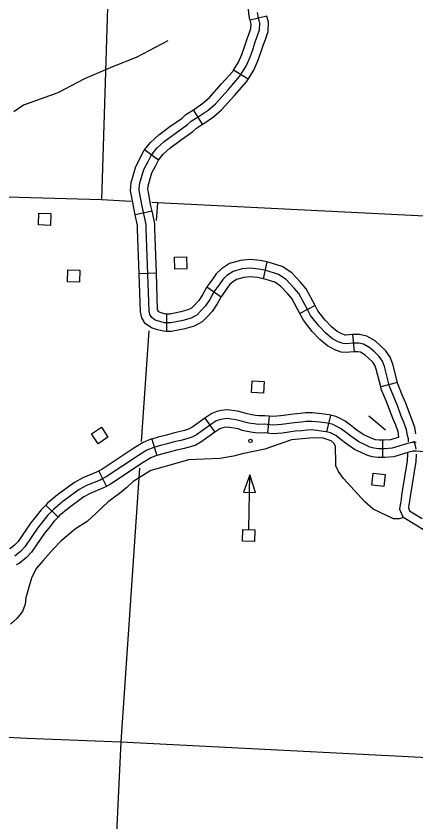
# Model space of a CAD drawing. Extents: x 653372 to 905732, y 627442 to 787275.
# Drawn here: x 826880 to 830358, y 636217 to 643232 of the extents above; entities that cross this region are included whole.
import ezdxf

# ---------------------------------------------------------------- set-up
doc = ezdxf.new("R2010")
doc.units = 0
for name, color, linetype in [('Level 32', 7, 'Continuous'), ('Level 35', 7, 'Continuous'), ('Level 4', 7, 'Continuous'), ('Level 45', 7, 'Continuous'), ('Level 5', 7, 'Continuous'), ('Level 56', 7, 'Continuous')]:
    doc.layers.add(name, color=color, linetype=linetype)

msp = doc.modelspace()

# ---------------------------------------------------------------- linework, layer by layer
at = {"layer": 'Level 32'}
for p, q in [((829061.5, 643232), (828915.5, 643197.2)), ((828898.7, 642682.4), (828771.3, 642761.6)), ((828501.2, 642289.8), (828421.8, 642417)), ((828118.3, 641978.3), (827997.4, 642067.3)), ((828062.5, 641533), (827915.8, 641501.5)), ((829059.8, 641092.3), (829028, 640945.7)), ((828100, 640994.3), (827950.1, 640989.2)), ((828540.3, 640874.1), (828662.8, 640787.5)), ((829482.2, 640711.6), (829349.2, 640642.2)), ((828187.9, 640637.4), (828187, 640487.5)), ((829806.6, 640458.6), (829820.5, 640309.3)), ((830197.4, 640041), (830052.1, 640003.9)), ((828521.7, 639731.4), (828610, 639610.2)), ((829081.5, 639749.4), (829066.1, 639600.2)), ((829615.5, 639757.7), (829581.2, 639611.7)), ((828060.1, 639550), (828104.1, 639406.6)), ((830066.9, 639539.5), (830066.2, 639389.5)), ((827598.7, 639270.7), (827666.6, 639136.9)), ((827137.1, 638974.3), (827244.8, 638870))]:
    msp.add_line(p, q, dxfattribs=at)
for points in [[(828915.5, 643197.2), (828914.3, 643202.6), (828905.8, 643252.9), (828898.1, 643351.6), (828896.4, 643392.7), (828902.9, 643486.6), (828880.4, 643716.4), (828878.6, 643730.7)], [(828401.9, 640603.1), (828329.6, 640583.2), (828273.5, 640570.9), (828225.2, 640562.2), (828172, 640562.5), (828130.5, 640572.7), (828090.3, 640585.3), (828059.6, 640607), (828043.9, 640634.1), (828036.1, 640667.3), (828011.9, 641379.6), (828010.5, 641417.6), (827976, 641578.3), (827956.4, 641684.8), (827949.8, 641717.9), (827953.9, 641769.1), (827991.3, 641895.4), (828028.2, 641967), (828055.1, 642019.5), (828105.1, 642081.3), (828169, 642140.9), (828262.2, 642209), (828370.9, 642286.9), (828402.2, 642316.3), (828471.9, 642359.9), (828550.8, 642413.9), (828614.5, 642469), (828723.3, 642591.2), (828824.2, 642704.8), (828881.4, 642796.8), (828912.8, 642869.4), (828938.9, 642939.5), (828960, 643009.2), (828977.8, 643054.3), (828997.3, 643112), (828999, 643170.3), (828987.8, 643217.5), (828980.3, 643262.1)], [(828771.3, 642761.6), (828814.8, 642831.7), (828843.1, 642897.3), (828867.8, 642963.5), (828889.1, 643033.9), (828907.4, 643080.1), (828922.7, 643125.4), (828923.8, 643162.6), (828915.5, 643197.2)], [(828898.7, 642682.4), (828948.1, 642762), (828982.4, 642841.4), (829010, 642915.6), (829030.9, 642984.6), (829048.3, 643028.5), (829071.9, 643098.6), (829074.3, 643178), (829061.5, 643232)], [(828421.8, 642417), (828430.8, 642422.6), (828504.9, 642473.4), (828561.7, 642522.5), (828667.3, 642641), (828763.9, 642749.8), (828771.3, 642761.6)], [(828501.2, 642289.8), (828513, 642297.1), (828596.7, 642354.4), (828667.3, 642415.5), (828779.3, 642541.3), (828884.5, 642659.7), (828898.7, 642682.4)], [(827997.4, 642067.3), (828050.1, 642132.6), (828121.1, 642198.8), (828218.2, 642269.8), (828323.2, 642344.9), (828356.2, 642376), (828421.8, 642417)], [(828118.3, 641978.3), (828160.1, 642030.1), (828216.8, 642083), (828306.2, 642148.3), (828418.7, 642228.8), (828448.2, 642256.7), (828501.2, 642289.8)], [(827915.8, 641501.5), (827902.5, 641563.7), (827882.8, 641670.6), (827874.2, 641713.5), (827879.8, 641782.8), (827921.4, 641923.4), (827961.5, 642001.3), (827991.9, 642060.6), (827997.4, 642067.3)], [(828062.5, 641533), (828049.6, 641593), (828030.1, 641698.9), (828025.4, 641722.3), (828028, 641755.3), (828061.3, 641867.3), (828094.9, 641932.8), (828118.3, 641978.3)], [(827950.1, 640989.2), (827936.9, 641376.9), (827935.8, 641408.3), (827915.8, 641501.5)], [(828100, 640994.3), (828086.8, 641382.2), (828085.2, 641426.9), (828062.5, 641533)], [(829059.8, 641092.3), (829004.1, 641104.4), (828913.3, 641112.1), (828832.5, 641105.5), (828735.6, 641077.1), (828665.7, 641032.6), (828619.8, 640988.6), (828589.9, 640944.2), (828540.3, 640874.1)], [(829482.2, 640711.6), (829481.1, 640713.8), (829402.6, 640858.4), (829355, 640914.3), (829279, 640996.5), (829195.5, 641051.1), (829073.7, 641089.3), (829059.8, 641092.3)], [(828187.9, 640637.4), (828181.2, 640637.5), (828150.6, 640645), (828124, 640653.3), (828116.3, 640658.8), (828114.4, 640662.1), (828110.8, 640677.3), (828100, 640994.3)], [(830294, 639524.6), (830292.5, 639550.7), (830284.3, 639580.4), (830275.7, 639631.3), (830252.3, 639696.6), (830231.1, 639749.2), (830199.4, 639833.8), (830167.6, 639910.8), (830128.7, 640007), (830084.5, 640180.4), (830066.9, 640228.4), (830039.6, 640268.8), (829997.7, 640308.1), (829958.3, 640343.5), (829903.5, 640375.6), (829860.8, 640385.7), (829818.9, 640384.5), (829746.5, 640377.8), (829725.1, 640380.3), (829682.5, 640396.2), (829631.4, 640423), (829573.3, 640471.7), (829512.6, 640535.4), (829442.4, 640625.8), (829414.9, 640678.5), (829340.5, 640815.7), (829298.9, 640864.5), (829230.2, 640938.8), (829163.1, 640982.6), (829054.5, 641016.7), (828992.9, 641030.1), (828913.2, 641036.9), (828846.2, 641031.4), (828766.9, 641008.1), (828712.2, 640973.3), (828677.5, 640940.1), (828651.7, 640901.6), (828601.3, 640830.3), (828566.4, 640765.5), (828526.7, 640708.4), (828484.8, 640664), (828450.9, 640629.6), (828430.2, 640617.5), (828401.9, 640603.1)], [(828187, 640487.5), (828162.7, 640487.6), (828110.3, 640500.4), (828056.6, 640517.2), (828002.9, 640555.3), (827973.5, 640606.1), (827961.4, 640657.3), (827950.1, 640989.2)], [(829028, 640945.7), (828981.7, 640955.8), (828913.1, 640961.6), (828860, 640957.2), (828798.2, 640939.1), (828758.7, 640914), (828735.2, 640891.5), (828713.4, 640859.1), (828662.8, 640787.5)], [(829349.2, 640642.2), (829348.7, 640643.3), (829278.3, 640773.1), (829242.8, 640814.7), (829181.4, 640881.1), (829130.8, 640914.2), (829035.2, 640944.2), (829028, 640945.7)], [(828540.3, 640874), (828537.4, 640869.9), (828502.4, 640804.8), (828468.3, 640755.8), (828430.8, 640716.1), (828404.4, 640689.3), (828394.3, 640683.4), (828374.7, 640673.4), (828311.6, 640656), (828258.9, 640644.5), (828218.7, 640637.3), (828187.9, 640637.4)], [(828665.2, 640790.8), (828630.4, 640726.2), (828585.1, 640661), (828538.8, 640612), (828497.3, 640569.8), (828466.1, 640551.6), (828429.2, 640532.9), (828347.7, 640510.3), (828288.2, 640497.3), (828231.6, 640487.2), (828187, 640487.5)], [(829806.6, 640458.6), (829747.5, 640453.2), (829742.8, 640453.7), (829713.2, 640464.8), (829673.4, 640485.7), (829624.7, 640526.5), (829569.5, 640584.4), (829505.8, 640666.4), (829482.2, 640711.6)], [(829820.5, 640309.3), (829745.6, 640302.3), (829707.3, 640306.9), (829651.8, 640327.5), (829589.4, 640360.4), (829521.9, 640416.9), (829455.7, 640486.4), (829379, 640585.1), (829349.2, 640642.2)], [(830197.4, 640041), (830156.2, 640202.6), (830134.2, 640262.8), (830097.1, 640317.8), (830048.4, 640363.4), (830002.7, 640404.4), (829931.7, 640446), (829868.4, 640461), (829814.3, 640459.3), (829806.6, 640458.6)], [(830052.1, 640003.9), (830012.7, 640158.2), (829999.6, 640194.1), (829982.2, 640219.9), (829947, 640252.8), (829913.8, 640282.6), (829875.3, 640305.2), (829853.1, 640310.5), (829823.5, 640309.6), (829820.5, 640309.3)], [(830357.7, 639595.9), (830348.5, 639650.3), (830322.4, 639723.3), (830301, 639776.4), (830269.2, 639861.3), (830237, 639939.2), (830200.1, 640030.4), (830197.4, 640041)], [(830210.5, 639566.7), (830202.8, 639612.3), (830182.2, 639670), (830161.2, 639722.1), (830129.7, 639806.3), (830098.1, 639882.4), (830057.2, 639983.6), (830052.1, 640003.9)], [(829081.5, 639749.4), (829043.7, 639753.3), (828991.4, 639751.5), (828961.3, 639755.1), (828917.4, 639762.8), (828890.3, 639768.4), (828850.4, 639782.3), (828804.9, 639791.7), (828717.4, 639805.2), (828665.1, 639797.5), (828627.1, 639790), (828581.6, 639773), (828539.1, 639744.1), (828521.7, 639731.4)], [(830360.1, 639520.5), (830323.3, 639518.4), (830310.6, 639515.9), (830277.4, 639509), (830152.2, 639470), (830083.6, 639464.5), (830032.9, 639464.7), (829992.6, 639469.7), (829957.4, 639479.7), (829911.8, 639501), (829860.6, 639524.1), (829791.2, 639574.3), (829754, 639603.3), (829700.8, 639642.9), (829659.7, 639665.7), (829638, 639675.4), (829589.4, 639686.8), (829526.3, 639696.3), (829456.5, 639703.6), (829403.3, 639702.7), (829358.8, 639696.4), (829300.4, 639691.9), (829190.1, 639676.2), (829111, 639670.9), (829041.1, 639678.2), (828988.2, 639676.3), (828950.3, 639680.9), (828903.4, 639689.1), (828870.3, 639696), (828830.4, 639709.8), (828791.5, 639717.9), (828717.1, 639729.3), (828677.8, 639723.6), (828647.7, 639717.6), (828616.3, 639705.9), (828582.3, 639682.7), (828448.6, 639585.5), (828408.9, 639564.8), (828364.7, 639551.8), (828312.6, 639538.4), (828256, 639524.5), (828193.3, 639507.9), (828135.4, 639494.7), (828077.4, 639476.9), (828018, 639453.4), (827945.3, 639407.2), (827663.6, 639220.6), (827635.5, 639205.3), (827609.8, 639192.2), (827492.2, 639144), (827427.9, 639109.1), (827286.7, 639005.1), (827204.1, 638935.6), (827154.2, 638884.2), (827101.6, 638818.4), (827066.9, 638773.4), (826956.2, 638612.2), (826917, 638569.6), (826868.3, 638531.4)], [(828521.7, 639731.4), (828409, 639649.4), (828380.8, 639634.7), (828344.8, 639624.2), (828294.3, 639611.2), (828237.4, 639597.2), (828175.4, 639580.8), (828116, 639567.2), (828060.1, 639550)], [(829615.5, 639757.7), (829603.5, 639760.5), (829535.8, 639770.7), (829459.8, 639778.7), (829397.4, 639777.6), (829350.6, 639771), (829292.1, 639766.4), (829182.3, 639750.8), (829112.4, 639746.2), (829081.5, 639749.4)], [(830066.9, 639539.5), (830037.8, 639539.7), (830007.5, 639543.5), (829983.6, 639550.2), (829943.1, 639569.1), (829898.4, 639589.3), (829836.2, 639634.3), (829799.5, 639662.9), (829741.5, 639706.1), (829693.2, 639732.8), (829662.2, 639746.8), (829615.5, 639757.7)], [(828610, 639610.2), (828488.3, 639521.5), (828437, 639494.9), (828384.6, 639479.5), (828330.9, 639465.7), (828274.5, 639451.8), (828211.3, 639435.1), (828154.8, 639422.2), (828104.1, 639406.6)], [(829066.1, 639600.2), (829038.6, 639603), (828984.9, 639601.1), (828939.4, 639606.7), (828889.3, 639615.4), (828850.2, 639623.5), (828810.4, 639637.4), (828778.2, 639644.1), (828716.8, 639653.5), (828690.6, 639649.7), (828668.3, 639645.2), (828651, 639638.8), (828625.4, 639621.4), (828610, 639610.2)], [(829581.2, 639611.7), (829575.2, 639613.1), (829516.8, 639621.9), (829453.2, 639628.6), (829409.2, 639627.8), (829366.9, 639621.9), (829308.6, 639617.3), (829197.9, 639601.5), (829109.6, 639595.7), (829066.1, 639600.2)], [(830066.2, 639389.5), (830028.1, 639389.7), (829977.7, 639396), (829931.1, 639409.1), (829880.5, 639432.8), (829822.8, 639458.8), (829746.1, 639514.3), (829708.6, 639543.6), (829660, 639579.7), (829626.1, 639598.6), (829613.9, 639604), (829581.2, 639611.7)], [(828060.1, 639550), (828052.5, 639547.7), (827983.8, 639520.5), (827904.5, 639470.1), (827624.9, 639284.9), (827600.6, 639271.7), (827598.7, 639270.7)], [(830210.5, 639566.7), (830137.8, 639544.1), (830080.8, 639539.5), (830066.9, 639539.5)], [(828104.1, 639406.6), (828102.2, 639406.1), (828052.2, 639386.2), (827986.1, 639344.3), (827702.3, 639156.2), (827670.4, 639138.9), (827666.6, 639136.9)], [(830580.7, 639427.5), (830359.2, 639445.3), (830332.6, 639443.8), (830325.4, 639442.4), (830296.3, 639436.3), (830166.5, 639395.9), (830086.4, 639389.4), (830066.2, 639389.5)], [(827598.7, 639270.7), (827578.6, 639260.5), (827460, 639211.8), (827387.5, 639172.5), (827240.3, 639064.1), (827152.9, 638990.6), (827137.1, 638974.3)], [(827666.6, 639136.9), (827641.1, 639124), (827524.4, 639076.1), (827468.2, 639045.6), (827333.1, 638946.2), (827255.3, 638880.7), (827244.8, 638870)], [(827137.1, 638974.3), (827097.9, 638933.8), (827042.6, 638864.8), (827006.2, 638817.6), (826897.4, 638659), (826865.9, 638624.9), (826830, 638596.7), (826822.2, 638593.4)], [(827244.8, 638870), (827210.6, 638834.6), (827160.6, 638772.1), (827127.6, 638729.3), (827015, 638565.3), (826968, 638514.3), (826906.6, 638466.1), (826879.9, 638454.9)]]:
    msp.add_lwpolyline(points, dxfattribs=at)
at = {"layer": 'Level 35'}
for points in [[(828200.5, 643018.1), (827923.4, 642871), (827718.9, 642791.1), (827475.8, 642685.2), (827243.4, 642565.1), (826943.3, 642455.6), (826860.1, 642398.7)], [(830253.2, 638866.4), (830212.3, 638853.7), (830164.5, 638855.9), (829987, 638939.3), (829912.9, 639003.1), (829727.5, 639206.7), (829684.2, 639267.8), (829661.5, 639315.3), (829660.9, 639372.3), (829658.7, 639455.9), (829657.8, 639484.8), (829646.5, 639510.3), (829620.4, 639533.1), (829550.3, 639557.3), (829465.7, 639559.8), (829276.3, 639543.5), (829043.8, 639462.7), (828845.2, 639421.7), (828769.9, 639400.6), (828653.6, 639379.5), (828379.1, 639369.3), (828207.1, 639320.3), (828053, 639274.5), (827897.4, 639179.9), (827843.9, 639128), (827779.4, 639076.3), (827681.1, 639003.7), (827575.8, 638904.4), (827498.1, 638832.7), (827397.2, 638767), (827269.6, 638660.1), (827202.6, 638590.2), (827113.9, 638493.1), (827056.3, 638425.3), (827016.6, 638346.6), (826996.1, 638280), (826963.1, 638167), (826958.7, 638112.1), (826935.2, 638049.7), (826884.7, 637986), (826831.6, 637939.3)]]:
    msp.add_lwpolyline(points, dxfattribs=at)
at = {"layer": 'Level 4'}
for points in [[(827880.7, 641618.7), (827623.9, 641631.5), (826187.1, 641674.2), (822806.1, 641807.4), (822352.4, 641826.5), (822290.1, 641829.2)], [(835118.1, 641276.8), (833351.3, 641349.9), (832939.8, 641366.9), (828109.6, 641607.3), (828061.1, 641609.7)]]:
    msp.add_lwpolyline(points, dxfattribs=at)
at = {"layer": 'Level 45'}
for points in [[(830339.9, 639534), (830350.7, 639493.3), (830358.6, 639461.4)], [(830284.5, 639432.6), (830284.8, 639420.2), (830281.9, 639361.5), (830234.1, 639061), (830228.7, 639023.3)], [(830359.9, 639419.5), (830356.6, 639353.7), (830308.3, 639049.8), (830299.9, 638991.3), (830297, 638978.7), (830292.3, 638949.7), (830303, 638924), (830412.5, 638858.6)], [(830228.7, 639023.3), (830226.1, 639005), (830223.4, 638993.1), (830214.9, 638940.6), (830243.2, 638872.4), (830372.9, 638794.9), (830447.1, 638747), (830613.8, 638615.9)]]:
    msp.add_lwpolyline(points, dxfattribs=at)
at = {"layer": 'Level 5'}
for points in [[(827701.4, 644148.7), (827623.9, 641631.5)], [(828109.6, 641607.3), (828099.1, 641453.4)], [(828033.6, 640492.7), (827967.8, 639527.6)], [(827952.1, 639297.2), (827789.7, 636913.7)], [(822983.8, 637151.6), (826972.6, 636946.2), (827789.7, 636913.7)], [(827789.7, 636913.7), (827540.8, 631658.8)], [(827789.7, 636913.7), (831879.7, 636704.1)]]:
    msp.add_lwpolyline(points, dxfattribs=at)
at = {"layer": 'Level 56'}
for points in [[(827075.2, 641413.6), (827078.3, 641517.6), (827182.7, 641514.5), (827179.6, 641410.4)], [(828260.3, 641029.9), (828258.5, 641134), (828362.9, 641135.8), (828364.7, 641031.7)], [(827326.6, 640918.5), (827329.8, 641022.6), (827434.1, 641019.5), (827431, 640915.4)], [(828926.7, 639954.1), (828932.9, 640058), (829037.1, 640051.9), (829030.9, 639947.9)], [(827592.2, 639508.9), (827534.5, 639595.5), (827621.4, 639653.4), (827679.1, 639566.8)], [(828859.2, 639087.5), (828961.2, 639085.6), (828913, 639239.5)], [(829974.8, 639148), (829985.7, 639251.5), (830089.5, 639240.6), (830078.7, 639137.1)], [(828848.9, 638659.5), (828852, 638763.6), (828956.3, 638760.4), (828953.2, 638656.4)]]:
    msp.add_lwpolyline(points, close=True, dxfattribs=at)
for points in [[(829948.4, 639751.3), (830094.1, 639629.2)], [(828904.2, 638762), (828913, 639239.5)]]:
    msp.add_lwpolyline(points, dxfattribs=at)
msp.add_circle((828918.9, 639533.7), 15, dxfattribs=at)

doc.saveas('drawing.dxf')
